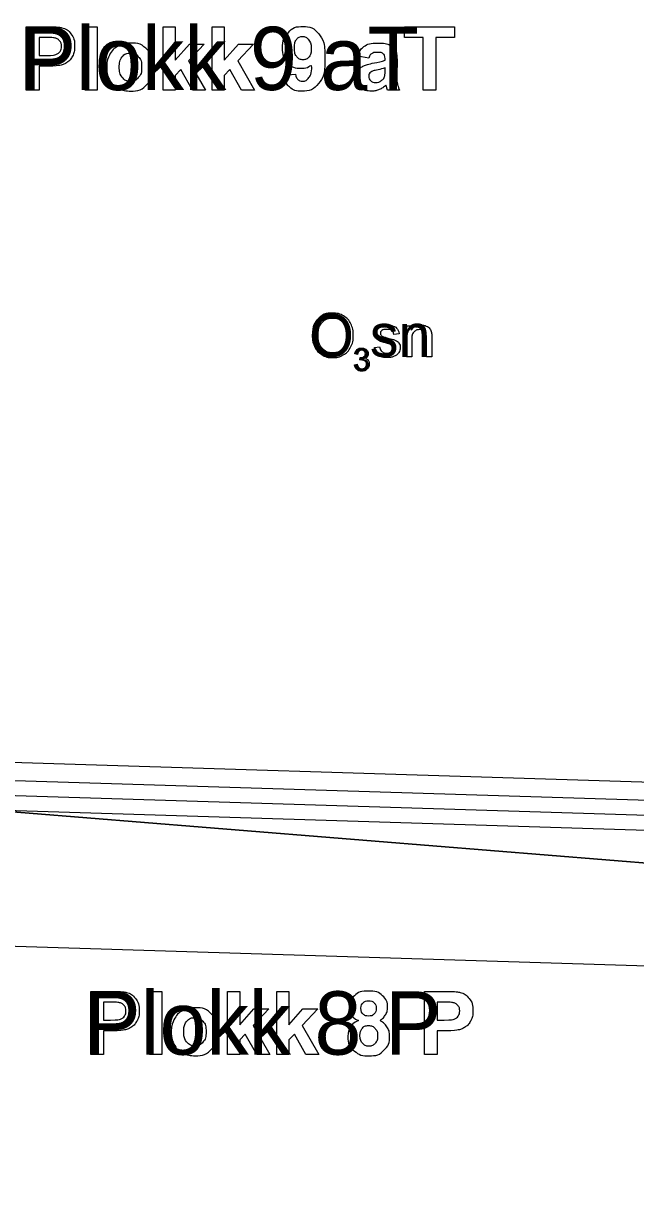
# Model space of a CAD drawing. Extents: x 532503 to 539665, y 6557663 to 6561526.
# Drawn here: x 539203.1 to 539284.5, y 6560193.4 to 6560348.8 of the extents above; entities that cross this region are included whole.
import ezdxf

# ---------------------------------------------------------------- set-up
doc = ezdxf.new("R2010")
doc.units = 0
for name, color, linetype in [('Default', 7, 'Continuous'), ('illumineerimisjooned', 7, 'Continuous'), ('PIIR', 7, 'Continuous'), ('Plokid', 7, 'Continuous'), ('Täide', 7, 'Continuous'), ('Veetase', 7, 'Continuous'), ('VORMISTUS', 7, 'Continuous')]:
    doc.layers.add(name, color=color, linetype=linetype)

msp = doc.modelspace()

# ---------------------------------------------------------------- linework, layer by layer
at = {"layer": 'Default'}
msp.add_lwpolyline([(539086.15, 6560154.39), (539043.61, 6560165.62), (539084.46, 6560181.6), (539039.47, 6560194.39), (539082.75, 6560211.06), (539048.93, 6560219.67), (539157.84, 6560247.67), (539318.84, 6560234.67), (539406.64, 6560222.29), (539381, 6560215.67), (539415.76, 6560203.87), (539379.64, 6560191.14), (539415.47, 6560177.81), (539386.66, 6560172)], dxfattribs=at)
at = {"layer": 'illumineerimisjooned'}
msp.add_lwpolyline([(538965.4, 6560200.25), (539157.62, 6560249.68), (539319.1, 6560244.66), (539509.17, 6560200.55)], dxfattribs=at)
at = {"layer": 'PIIR'}
msp.add_lwpolyline([(538963.4, 6560197.67), (539157.84, 6560247.67), (539318.84, 6560242.67), (539511.17, 6560198.04)], dxfattribs=at)
at = {"layer": 'Plokid'}
for points in [[(539203.47, 6560339.96), (539203.47, 6560348.36), (539206.19, 6560348.36)], [(539211.29, 6560339.96), (539211.29, 6560348.36), (539212.9, 6560348.36), (539212.9, 6560339.96), (539211.29, 6560339.96)], [(539221.66, 6560339.96), (539221.66, 6560348.36), (539223.27, 6560348.36), (539223.27, 6560343.91), (539225.15, 6560346.05), (539227.14, 6560346.05), (539225.06, 6560343.82), (539227.28, 6560339.96), (539225.55, 6560339.96), (539224.02, 6560342.7), (539223.27, 6560341.91), (539223.27, 6560339.96), (539221.66, 6560339.96)], [(539228.18, 6560339.96), (539228.18, 6560348.36), (539229.8, 6560348.36), (539229.8, 6560343.91), (539231.68, 6560346.05), (539233.66, 6560346.05), (539231.58, 6560343.82), (539233.81, 6560339.96), (539232.07, 6560339.96), (539230.54, 6560342.7), (539229.8, 6560341.91), (539229.8, 6560339.96), (539228.18, 6560339.96)], [(539256.23, 6560339.96), (539256.23, 6560346.94), (539253.74, 6560346.94), (539253.74, 6560348.36), (539260.41, 6560348.36), (539260.41, 6560346.94), (539257.93, 6560346.94), (539257.93, 6560339.96), (539256.23, 6560339.96)], [(539205.17, 6560346.94), (539205.17, 6560344.55), (539206.1, 6560344.55)], [(539205.99, 6560346.94), (539205.17, 6560346.94)], [(539206.27, 6560343.13), (539205.17, 6560343.13), (539205.17, 6560339.96), (539203.47, 6560339.96)], [(539249, 6560344.19), (539247.54, 6560344.46)], [(539251.16, 6560343.94), (539251.16, 6560344.1)], [(539252.75, 6560343.84), (539252.72, 6560341.96)], [(539237.71, 6560341.92), (539239.27, 6560342.09)], [(539251.16, 6560342.57), (539251.16, 6560342.89)], [(539253.09, 6560339.96), (539251.5, 6560339.96)], [(538967.8, 6560203.34), (539157.35, 6560252.09), (539319.42, 6560247.05), (539506.77, 6560203.57)], [(538965.4, 6560196.12), (539158.07, 6560245.66), (539318.59, 6560240.68), (539511.17, 6560195.98)], [(539212.04, 6560211.89), (539212.04, 6560220.29), (539214.77, 6560220.29)], [(539219.86, 6560211.89), (539219.86, 6560220.29), (539221.48, 6560220.29), (539221.48, 6560211.89), (539219.86, 6560211.89)], [(539230.23, 6560211.89), (539230.23, 6560220.29), (539231.85, 6560220.29), (539231.85, 6560215.83), (539233.73, 6560217.98), (539235.71, 6560217.98), (539233.63, 6560215.75), (539235.86, 6560211.89), (539234.12, 6560211.89), (539232.59, 6560214.63), (539231.85, 6560213.84), (539231.85, 6560211.89), (539230.23, 6560211.89)], [(539236.76, 6560211.89), (539236.76, 6560220.29), (539238.37, 6560220.29), (539238.37, 6560215.83), (539240.25, 6560217.98), (539242.24, 6560217.98), (539240.16, 6560215.75), (539242.38, 6560211.89), (539240.65, 6560211.89), (539239.12, 6560214.63), (539238.37, 6560213.84), (539238.37, 6560211.89), (539236.76, 6560211.89)], [(539256.39, 6560211.89), (539256.39, 6560220.29), (539259.12, 6560220.29)], [(539213.74, 6560218.87), (539213.74, 6560216.48), (539214.67, 6560216.48)], [(539214.56, 6560218.87), (539213.74, 6560218.87)], [(539258.09, 6560218.87), (539258.09, 6560216.48), (539259.02, 6560216.48)], [(539258.91, 6560218.87), (539258.09, 6560218.87)], [(539214.85, 6560215.06), (539213.74, 6560215.06), (539213.74, 6560211.89), (539212.04, 6560211.89)], [(539259.2, 6560215.06), (539258.09, 6560215.06), (539258.09, 6560211.89), (539256.39, 6560211.89)]]:
    msp.add_lwpolyline(points, dxfattribs=at)
for points in [[(539206.19, 6560348.36), (539207.74, 6560348.36), (539208.21, 6560348.24), (539208.93, 6560348.05), (539209.42, 6560347.41), (539209.9, 6560346.78), (539209.9, 6560345.78), (539209.9, 6560345.01), (539209.62, 6560344.48), (539209.34, 6560343.95), (539208.91, 6560343.65), (539208.48, 6560343.35), (539208.03, 6560343.25), (539207.42, 6560343.13), (539206.27, 6560343.13)], [(539239.27, 6560342.09), (539239.32, 6560341.61), (539239.56, 6560341.38), (539239.81, 6560341.15), (539240.2, 6560341.15), (539240.7, 6560341.15), (539241.05, 6560341.61), (539241.4, 6560342.07), (539241.5, 6560343.52), (539240.89, 6560342.81), (539239.98, 6560342.81), (539238.99, 6560342.81), (539238.27, 6560343.57), (539237.55, 6560344.34), (539237.55, 6560345.56), (539237.55, 6560346.83), (539238.31, 6560347.61), (539239.07, 6560348.39), (539240.24, 6560348.39), (539241.52, 6560348.39), (539242.34, 6560347.41), (539243.16, 6560346.42), (539243.16, 6560344.16), (539243.16, 6560341.85), (539242.31, 6560340.84), (539241.45, 6560339.82), (539240.08, 6560339.82), (539239.1, 6560339.82), (539238.49, 6560340.34), (539237.88, 6560340.87), (539237.71, 6560341.92)], [(539206.1, 6560344.55), (539207.1, 6560344.55), (539207.44, 6560344.69), (539207.77, 6560344.82), (539207.97, 6560345.1), (539208.16, 6560345.38), (539208.16, 6560345.75), (539208.16, 6560346.21), (539207.89, 6560346.51), (539207.62, 6560346.81), (539207.21, 6560346.88), (539206.9, 6560346.94), (539205.99, 6560346.94)], [(539214.17, 6560343.09), (539214.17, 6560343.9), (539214.56, 6560344.65), (539214.96, 6560345.4), (539215.69, 6560345.79), (539216.41, 6560346.19), (539217.31, 6560346.19), (539218.69, 6560346.19), (539219.57, 6560345.29), (539220.46, 6560344.39), (539220.46, 6560343.02), (539220.46, 6560341.64), (539219.56, 6560340.74), (539218.67, 6560339.83), (539217.32, 6560339.83), (539216.48, 6560339.83), (539215.72, 6560340.21), (539214.96, 6560340.58), (539214.56, 6560341.31), (539214.17, 6560342.04), (539214.17, 6560343.09)], [(539241.35, 6560345.43), (539241.35, 6560346.2), (539241, 6560346.63), (539240.64, 6560347.06), (539240.17, 6560347.06), (539239.72, 6560347.06), (539239.43, 6560346.71), (539239.13, 6560346.36), (539239.13, 6560345.56), (539239.13, 6560344.75), (539239.45, 6560344.37), (539239.77, 6560343.99), (539240.25, 6560343.99), (539240.72, 6560343.99), (539241.04, 6560344.35), (539241.35, 6560344.72), (539241.35, 6560345.43)], [(539247.54, 6560344.46), (539247.79, 6560345.34), (539248.39, 6560345.76), (539249, 6560346.19), (539250.18, 6560346.19), (539251.26, 6560346.19), (539251.79, 6560345.93), (539252.32, 6560345.68), (539252.53, 6560345.28), (539252.75, 6560344.89), (539252.75, 6560343.84)], [(539215.82, 6560343.01), (539215.82, 6560342.1), (539216.25, 6560341.62), (539216.68, 6560341.14), (539217.31, 6560341.14), (539217.94, 6560341.14), (539218.37, 6560341.62), (539218.8, 6560342.1), (539218.8, 6560343.02), (539218.8, 6560343.91), (539218.37, 6560344.39), (539217.94, 6560344.87), (539217.31, 6560344.87), (539216.68, 6560344.87), (539216.25, 6560344.39), (539215.82, 6560343.91), (539215.82, 6560343.01)], [(539251.16, 6560344.1), (539251.16, 6560344.56), (539250.93, 6560344.76), (539250.7, 6560344.96), (539250.07, 6560344.96), (539249.64, 6560344.96), (539249.39, 6560344.79), (539249.15, 6560344.62), (539249, 6560344.19)], [(539251.5, 6560339.96), (539251.43, 6560340.12), (539251.34, 6560340.44), (539251.3, 6560340.58), (539251.28, 6560340.63), (539250.87, 6560340.23), (539250.4, 6560340.03), (539249.93, 6560339.83), (539249.4, 6560339.83), (539248.46, 6560339.83), (539247.92, 6560340.34), (539247.38, 6560340.85), (539247.38, 6560341.63), (539247.38, 6560342.14), (539247.62, 6560342.55), (539247.87, 6560342.95), (539248.32, 6560343.17), (539248.76, 6560343.38), (539249.6, 6560343.54), (539250.73, 6560343.76), (539251.16, 6560343.94)], [(539251.16, 6560342.89), (539250.85, 6560342.79), (539250.18, 6560342.64), (539249.51, 6560342.5), (539249.31, 6560342.36), (539248.99, 6560342.14), (539248.99, 6560341.79), (539248.99, 6560341.45), (539249.24, 6560341.21), (539249.5, 6560340.96), (539249.89, 6560340.96), (539250.32, 6560340.96), (539250.72, 6560341.25), (539251.01, 6560341.47), (539251.1, 6560341.78), (539251.16, 6560341.99), (539251.16, 6560342.57)], [(539252.72, 6560341.96), (539252.72, 6560341.16), (539252.8, 6560340.78), (539252.88, 6560340.4), (539253.09, 6560339.96)], [(539214.77, 6560220.29), (539216.31, 6560220.29), (539216.78, 6560220.16), (539217.51, 6560219.97), (539217.99, 6560219.34), (539218.48, 6560218.71), (539218.48, 6560217.7), (539218.48, 6560216.93), (539218.2, 6560216.4), (539217.92, 6560215.88), (539217.49, 6560215.58), (539217.05, 6560215.28), (539216.61, 6560215.18), (539216, 6560215.06), (539214.85, 6560215.06)], [(539247.63, 6560216.42), (539247.01, 6560216.69), (539246.72, 6560217.15), (539246.44, 6560217.61), (539246.44, 6560218.16), (539246.44, 6560219.1), (539247.1, 6560219.71), (539247.75, 6560220.32), (539248.96, 6560220.32), (539250.16, 6560220.32), (539250.82, 6560219.71), (539251.48, 6560219.1), (539251.48, 6560218.16), (539251.48, 6560217.57), (539251.18, 6560217.12), (539250.88, 6560216.66), (539250.33, 6560216.42), (539251.02, 6560216.14), (539251.39, 6560215.6), (539251.75, 6560215.06), (539251.75, 6560214.36), (539251.75, 6560213.2), (539251.01, 6560212.47), (539250.27, 6560211.74), (539249.04, 6560211.74), (539247.89, 6560211.74), (539247.13, 6560212.34), (539246.23, 6560213.05), (539246.23, 6560214.29), (539246.23, 6560214.97), (539246.57, 6560215.54), (539246.9, 6560216.11), (539247.63, 6560216.42)], [(539259.12, 6560220.29), (539260.66, 6560220.29), (539261.13, 6560220.16), (539261.86, 6560219.97), (539262.34, 6560219.34), (539262.83, 6560218.71), (539262.83, 6560217.7), (539262.83, 6560216.93), (539262.55, 6560216.4), (539262.27, 6560215.88), (539261.84, 6560215.58), (539261.4, 6560215.28), (539260.96, 6560215.18), (539260.35, 6560215.06), (539259.2, 6560215.06)], [(539214.67, 6560216.48), (539215.67, 6560216.48), (539216.01, 6560216.61), (539216.35, 6560216.74), (539216.54, 6560217.02), (539216.73, 6560217.31), (539216.73, 6560217.68), (539216.73, 6560218.14), (539216.46, 6560218.44), (539216.19, 6560218.73), (539215.78, 6560218.81), (539215.48, 6560218.87), (539214.56, 6560218.87)], [(539247.96, 6560218.04), (539247.96, 6560217.56), (539248.24, 6560217.29), (539248.51, 6560217.02), (539248.96, 6560217.02), (539249.42, 6560217.02), (539249.7, 6560217.29), (539249.97, 6560217.57), (539249.97, 6560218.05), (539249.97, 6560218.5), (539249.7, 6560218.77), (539249.43, 6560219.04), (539248.98, 6560219.04), (539248.51, 6560219.04), (539248.24, 6560218.77), (539247.96, 6560218.49), (539247.96, 6560218.04)], [(539259.02, 6560216.48), (539260.02, 6560216.48), (539260.36, 6560216.61), (539260.7, 6560216.74), (539260.89, 6560217.02), (539261.08, 6560217.31), (539261.08, 6560217.68), (539261.08, 6560218.14), (539260.81, 6560218.44), (539260.54, 6560218.73), (539260.13, 6560218.81), (539259.83, 6560218.87), (539258.91, 6560218.87)], [(539222.74, 6560215.02), (539222.74, 6560215.82), (539223.14, 6560216.57), (539223.54, 6560217.32), (539224.26, 6560217.72), (539224.99, 6560218.11), (539225.88, 6560218.11), (539227.26, 6560218.11), (539228.15, 6560217.21), (539229.03, 6560216.32), (539229.03, 6560214.95), (539229.03, 6560213.57), (539228.14, 6560212.66), (539227.25, 6560211.75), (539225.89, 6560211.75), (539225.06, 6560211.75), (539224.3, 6560212.13), (539223.54, 6560212.51), (539223.14, 6560213.24), (539222.74, 6560213.97), (539222.74, 6560215.02)], [(539224.4, 6560214.93), (539224.4, 6560214.03), (539224.83, 6560213.55), (539225.26, 6560213.07), (539225.89, 6560213.07), (539226.52, 6560213.07), (539226.95, 6560213.55), (539227.37, 6560214.03), (539227.37, 6560214.94), (539227.37, 6560215.84), (539226.95, 6560216.32), (539226.52, 6560216.8), (539225.89, 6560216.8), (539225.26, 6560216.8), (539224.83, 6560216.32), (539224.4, 6560215.84), (539224.4, 6560214.93)], [(539247.82, 6560214.45), (539247.82, 6560213.78), (539248.16, 6560213.41), (539248.5, 6560213.03), (539249.01, 6560213.03), (539249.51, 6560213.03), (539249.83, 6560213.39), (539250.16, 6560213.75), (539250.16, 6560214.43), (539250.16, 6560215.02), (539249.83, 6560215.38), (539249.49, 6560215.74), (539248.98, 6560215.74), (539248.39, 6560215.74), (539248.1, 6560215.33), (539247.82, 6560214.92), (539247.82, 6560214.45)]]:
    msp.add_open_spline(points, degree=3, dxfattribs=at)
at = {"layer": 'Täide'}
for points in [[(539386.66, 6560172), (539415.47, 6560177.81), (539379.64, 6560191.14), (539415.76, 6560203.87), (539381, 6560215.67), (539406.64, 6560222.29), (539318.84, 6560234.67), (539157.84, 6560247.67), (539048.93, 6560219.67), (539082.75, 6560211.06), (539039.47, 6560194.39), (539084.46, 6560181.6), (539043.61, 6560165.62), (539086.15, 6560154.39)], [(539086.15, 6560154.39), (539043.61, 6560165.62), (539084.46, 6560181.6), (539039.47, 6560194.39), (539082.75, 6560211.06), (539048.93, 6560219.67), (539157.84, 6560247.67), (539318.84, 6560234.67), (539406.64, 6560222.29), (539381, 6560215.67), (539415.76, 6560203.87), (539379.64, 6560191.14), (539415.47, 6560177.81), (539386.66, 6560172)]]:
    msp.add_lwpolyline(points, dxfattribs=at)
at = {"layer": 'Veetase'}
msp.add_lwpolyline([(538934.54, 6560174.06), (538963.4, 6560177.67), (539157.84, 6560227.67), (539318.84, 6560222.67), (539569.62, 6560164.47), (539585.37, 6560162.26)], dxfattribs=at)
at = {"layer": 'VORMISTUS'}
for points in [[(539253.02, 6560307.6), (539252.34, 6560307.51)], [(539254.01, 6560304.54), (539254.01, 6560308.67), (539254.64, 6560308.67), (539254.64, 6560308.08)], [(539249.74, 6560305.77), (539250.44, 6560305.88)], [(539254.71, 6560306.79), (539254.71, 6560304.54), (539254.01, 6560304.54)], [(539257.37, 6560307.08), (539257.37, 6560304.54), (539256.67, 6560304.54), (539256.67, 6560307.05)], [(539247.51, 6560304.87), (539247.14, 6560304.94)], [(539247.83, 6560304.12), (539247.87, 6560304.45)], [(539247.1, 6560303.5), (539247.47, 6560303.55)]]:
    msp.add_lwpolyline(points, dxfattribs=at)
for points in [[(539241.48, 6560307.32), (539241.48, 6560308.74), (539242.24, 6560309.54), (539243.01, 6560310.34), (539244.21, 6560310.34), (539245, 6560310.34), (539245.64, 6560309.96), (539246.27, 6560309.59), (539246.6, 6560308.91), (539246.93, 6560308.24), (539246.93, 6560307.38), (539246.93, 6560306.52), (539246.58, 6560305.83), (539246.23, 6560305.15), (539245.59, 6560304.8), (539244.95, 6560304.44), (539244.21, 6560304.44), (539243.4, 6560304.44), (539242.77, 6560304.83), (539242.14, 6560305.22), (539241.81, 6560305.89), (539241.48, 6560306.57), (539241.48, 6560307.32)], [(539242.26, 6560307.31), (539242.26, 6560306.28), (539242.81, 6560305.68), (539243.37, 6560305.09), (539244.2, 6560305.09), (539245.06, 6560305.09), (539245.61, 6560305.69), (539246.16, 6560306.29), (539246.16, 6560307.39), (539246.16, 6560308.08), (539245.92, 6560308.6), (539245.69, 6560309.12), (539245.23, 6560309.41), (539244.78, 6560309.69), (539244.22, 6560309.69), (539243.41, 6560309.69), (539242.84, 6560309.14), (539242.26, 6560308.59), (539242.26, 6560307.31)], [(539250.44, 6560305.88), (539250.49, 6560305.47), (539250.76, 6560305.24), (539251.03, 6560305.02), (539251.51, 6560305.02), (539251.99, 6560305.02), (539252.23, 6560305.22), (539252.46, 6560305.42), (539252.46, 6560305.68), (539252.46, 6560305.92), (539252.25, 6560306.05), (539252.11, 6560306.15), (539251.54, 6560306.29), (539250.77, 6560306.49), (539250.47, 6560306.63), (539250.17, 6560306.77), (539250.02, 6560307.02), (539249.86, 6560307.27), (539249.86, 6560307.57), (539249.86, 6560307.85), (539249.99, 6560308.08), (539250.12, 6560308.32), (539250.33, 6560308.48), (539250.5, 6560308.6), (539250.78, 6560308.68), (539251.06, 6560308.76), (539251.39, 6560308.76), (539251.87, 6560308.76), (539252.24, 6560308.62), (539252.61, 6560308.48), (539252.78, 6560308.24), (539252.96, 6560308), (539253.02, 6560307.6)], [(539254.64, 6560308.08), (539255.1, 6560308.76), (539255.95, 6560308.76), (539256.33, 6560308.76), (539256.64, 6560308.63), (539256.95, 6560308.49), (539257.11, 6560308.28), (539257.26, 6560308.06), (539257.33, 6560307.76), (539257.37, 6560307.57), (539257.37, 6560307.08)], [(539252.34, 6560307.51), (539252.29, 6560307.83), (539252.07, 6560308.01), (539251.84, 6560308.19), (539251.44, 6560308.19), (539250.95, 6560308.19), (539250.75, 6560308.03), (539250.54, 6560307.87), (539250.54, 6560307.66), (539250.54, 6560307.52), (539250.63, 6560307.41), (539250.71, 6560307.3), (539250.89, 6560307.22), (539251, 6560307.18), (539251.51, 6560307.04), (539252.26, 6560306.85), (539252.55, 6560306.72), (539252.85, 6560306.59), (539253.01, 6560306.35), (539253.18, 6560306.11), (539253.18, 6560305.75), (539253.18, 6560305.4), (539252.98, 6560305.1), (539252.77, 6560304.79), (539252.39, 6560304.62), (539252, 6560304.45), (539251.51, 6560304.45), (539250.71, 6560304.45), (539250.28, 6560304.78), (539249.86, 6560305.12), (539249.74, 6560305.77)], [(539256.67, 6560307.05), (539256.67, 6560307.48), (539256.58, 6560307.69), (539256.5, 6560307.9), (539256.29, 6560308.03), (539256.09, 6560308.15), (539255.81, 6560308.15), (539255.36, 6560308.15), (539255.04, 6560307.87), (539254.71, 6560307.59), (539254.71, 6560306.79)], [(539247.14, 6560304.94), (539247.21, 6560305.31), (539247.45, 6560305.51), (539247.69, 6560305.71), (539248.04, 6560305.71), (539248.29, 6560305.71), (539248.49, 6560305.61), (539248.7, 6560305.5), (539248.81, 6560305.32), (539248.92, 6560305.14), (539248.92, 6560304.94), (539248.92, 6560304.74), (539248.82, 6560304.58), (539248.71, 6560304.42), (539248.51, 6560304.33), (539248.77, 6560304.27), (539248.92, 6560304.07), (539249.07, 6560303.88), (539249.07, 6560303.59), (539249.07, 6560303.2), (539248.78, 6560302.93), (539248.49, 6560302.65), (539248.06, 6560302.65), (539247.66, 6560302.65), (539247.4, 6560302.89), (539247.14, 6560303.12), (539247.1, 6560303.5)], [(539247.47, 6560303.55), (539247.53, 6560303.23), (539247.69, 6560303.09), (539247.84, 6560302.96), (539248.06, 6560302.96), (539248.32, 6560302.96), (539248.5, 6560303.14), (539248.68, 6560303.32), (539248.68, 6560303.58), (539248.68, 6560303.84), (539248.51, 6560304), (539248.34, 6560304.17), (539248.09, 6560304.17), (539247.98, 6560304.17), (539247.83, 6560304.12)], [(539247.87, 6560304.45), (539247.91, 6560304.44), (539247.93, 6560304.44), (539248.16, 6560304.44), (539248.35, 6560304.57), (539248.54, 6560304.69), (539248.54, 6560304.94), (539248.54, 6560305.15), (539248.4, 6560305.28), (539248.27, 6560305.41), (539248.05, 6560305.41), (539247.83, 6560305.41), (539247.69, 6560305.28), (539247.55, 6560305.14), (539247.51, 6560304.87)]]:
    msp.add_open_spline(points, degree=3, dxfattribs=at)

# ---------------------------------------------------------------- texts
at = {"layer": 'Plokid'}
for s, p in [('Plokk 9 aT', (539202.61, 6560339.96)), ('Plokk 8 P', (539211.19, 6560211.89))]:
    msp.add_text(s, height=8.4, dxfattribs=at).set_placement(p)
at = {"layer": 'VORMISTUS'}
for s, height, p in [('O sn', 5.7, (539241.09, 6560304.54)), ('3', 3, (539246.93, 6560302.7))]:
    msp.add_text(s, height=height, dxfattribs=at).set_placement(p)

doc.saveas('drawing.dxf')
